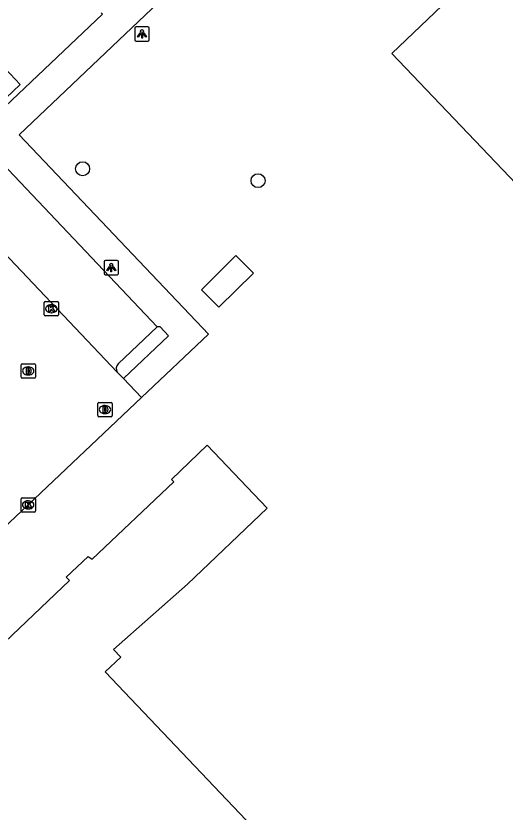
# Model space of a CAD drawing. Extents: x 162532 to 163264, y 381233 to 382042.
# Drawn here: x 163079.3 to 163113.5, y 381337 to 381392.7 of the extents above; entities that cross this region are included whole.
import ezdxf

# ---------------------------------------------------------------- set-up
doc = ezdxf.new("R2010")
doc.units = 0
for name, color, linetype in [('IMGEO_Boom', 7, 'Continuous'), ('IMGEO_Drainageput', 7, 'Continuous'), ('IMGEO_Kolk', 7, 'Continuous'), ('IMGEO_Lage_trafo', 7, 'Continuous'), ('IMGEO_Lichtpunt', 7, 'Continuous'), ('IMGEO_Pand', 7, 'Continuous'), ('IMGEO_Parkeervlak_open', 7, 'Continuous'), ('IMGEO_Rijbaan_lokaal_open', 7, 'Continuous'), ('IMGEO_Voetpad_open', 7, 'Continuous')]:
    doc.layers.add(name, color=color, linetype=linetype)

msp = doc.modelspace()

# ---------------------------------------------------------------- linework, layer by layer
at = {"layer": 'IMGEO_Boom'}
for centre in [(163083.926, 381381.98), (163096.185, 381381.148)]:
    msp.add_circle(centre, 0.489, dxfattribs=at)
at = {"layer": 'IMGEO_Drainageput'}
for p, q in [((163079.622, 381367.422), (163079.622, 381368.274)), ((163079.697, 381368.348), (163080.549, 381368.348)), ((163080.11, 381368.128), (163080.135, 381368.128)), ((163080.623, 381368.274), (163080.623, 381367.422)), ((163080.549, 381367.348), (163079.697, 381367.348)), ((163080.133, 381367.568), (163080.108, 381367.568)), ((163085.061, 381365.651), (163085.913, 381365.651)), ((163084.986, 381364.725), (163084.986, 381365.577)), ((163085.474, 381365.431), (163085.499, 381365.431)), ((163085.987, 381365.577), (163085.987, 381364.725)), ((163085.913, 381364.651), (163085.061, 381364.651)), ((163085.497, 381364.871), (163085.472, 381364.871))]:
    msp.add_line(p, q, dxfattribs=at)
for points in [[(163079.622, 381367.422), (163079.622, 381368.274)], [(163079.697, 381368.348), (163080.549, 381368.348)], [(163079.971, 381368.048), (163079.971, 381367.648), (163080.155, 381367.648)], [(163080.155, 381368.048), (163079.971, 381368.048)], [(163080.095, 381367.958), (163080.095, 381367.739), (163080.125, 381367.739)], [(163080.126, 381367.958), (163080.095, 381367.958)], [(163080.623, 381368.274), (163080.623, 381367.422)], [(163080.549, 381367.348), (163079.697, 381367.348)], [(163085.061, 381365.651), (163085.913, 381365.651)], [(163084.986, 381364.725), (163084.986, 381365.577)], [(163085.335, 381365.351), (163085.335, 381364.951), (163085.519, 381364.951)], [(163085.519, 381365.351), (163085.335, 381365.351)], [(163085.459, 381365.261), (163085.459, 381365.042), (163085.489, 381365.042)], [(163085.49, 381365.261), (163085.459, 381365.261)], [(163085.987, 381365.577), (163085.987, 381364.725)], [(163085.913, 381364.651), (163085.061, 381364.651)]]:
    msp.add_lwpolyline(points, dxfattribs=at)
for centre, radius, start, end in [((163079.699, 381368.272), 0.0765, 91.552, 178.448), ((163079.699, 381368.272), 0.0765, 91.552, 178.448), ((163080.126, 381367.867), 0.0903, 22.3855, 90.2421), ((163080.157, 381367.861), 0.187, 28.2957, 90.7444), ((163079.917, 381367.845), 0.298, 349.6443, 10.9584), ((163080.023, 381367.846), 0.316, 341.5795, 19.167), ((163080.547, 381368.272), 0.0765, 1.552, 88.448), ((163080.547, 381368.272), 0.0765, 1.552, 88.448), ((163079.699, 381367.424), 0.0765, 181.552, 268.448), ((163079.699, 381367.424), 0.0765, 181.552, 268.448), ((163080.13, 381367.825), 0.0868, 266.5243, 336.8568), ((163080.156, 381367.84), 0.192, 269.7339, 330.7954), ((163080.547, 381367.424), 0.0765, 271.552, 358.448), ((163080.547, 381367.424), 0.0765, 271.552, 358.448), ((163085.063, 381365.575), 0.0765, 91.552, 178.448), ((163085.063, 381365.575), 0.0765, 91.552, 178.448), ((163085.911, 381365.575), 0.0765, 1.552, 88.448), ((163085.911, 381365.575), 0.0765, 1.552, 88.448), ((163085.494, 381365.128), 0.0868, 266.5243, 336.8568), ((163085.49, 381365.17), 0.0903, 22.3855, 90.2421), ((163085.521, 381365.164), 0.187, 28.2957, 90.7444), ((163085.52, 381365.143), 0.192, 269.7339, 330.7954), ((163085.281, 381365.148), 0.298, 349.6443, 10.9584), ((163085.387, 381365.149), 0.316, 341.5795, 19.167), ((163085.063, 381364.727), 0.0765, 181.552, 268.448), ((163085.063, 381364.727), 0.0765, 181.552, 268.448), ((163085.911, 381364.727), 0.0765, 271.552, 358.448), ((163085.911, 381364.727), 0.0765, 271.552, 358.448)]:
    msp.add_arc(centre, radius, start, end, dxfattribs=at)
for centre, major_axis, ratio, start_param, end_param in [((163080.109, 381367.848), (-0.387, 0.002), 0.722429, 4.712389, 7.853982), ((163080.134, 381367.848), (-0.39, 0.002), 0.717154, 1.570796, 4.712389), ((163085.473, 381365.151), (-0.387, 0.002), 0.722429, 4.712389, 7.853982), ((163085.498, 381365.151), (-0.39, 0.002), 0.717154, 1.570796, 4.712389)]:
    msp.add_ellipse(centre, major_axis=major_axis, ratio=ratio, start_param=start_param, end_param=end_param, dxfattribs=at)
at = {"layer": 'IMGEO_Kolk'}
for p, q in [((163081.239, 381371.773), (163081.239, 381372.625)), ((163081.314, 381372.699), (163082.166, 381372.699)), ((163081.727, 381372.479), (163081.752, 381372.479)), ((163082.24, 381372.625), (163082.24, 381371.773)), ((163081.75, 381371.919), (163081.725, 381371.919)), ((163082.166, 381371.699), (163081.314, 381371.699)), ((163079.619, 381358.062), (163079.619, 381358.914)), ((163079.694, 381358.988), (163080.546, 381358.988)), ((163080.62, 381358.914), (163080.62, 381358.062)), ((163080.107, 381358.768), (163080.132, 381358.768)), ((163080.546, 381357.988), (163079.694, 381357.988)), ((163080.13, 381358.208), (163080.105, 381358.208))]:
    msp.add_line(p, q, dxfattribs=at)
for points in [[(163081.239, 381371.773), (163081.239, 381372.625)], [(163081.314, 381372.699), (163082.166, 381372.699)], [(163081.56, 381372.399), (163081.683, 381372.399), (163081.683, 381372.248), (163081.813, 381372.399), (163081.977, 381372.399), (163081.831, 381372.248), (163081.984, 381371.999), (163081.832, 381371.999), (163081.747, 381372.163), (163081.683, 381372.096), (163081.683, 381371.999), (163081.56, 381371.999), (163081.56, 381372.399)], [(163082.24, 381372.625), (163082.24, 381371.773)], [(163082.166, 381371.699), (163081.314, 381371.699)], [(163079.619, 381358.062), (163079.619, 381358.914)], [(163079.694, 381358.988), (163080.546, 381358.988)], [(163080.62, 381358.914), (163080.62, 381358.062)], [(163079.94, 381358.688), (163080.063, 381358.688), (163080.063, 381358.537), (163080.193, 381358.688), (163080.357, 381358.688), (163080.211, 381358.537), (163080.364, 381358.288), (163080.212, 381358.288), (163080.127, 381358.452), (163080.063, 381358.385), (163080.063, 381358.288), (163079.94, 381358.288), (163079.94, 381358.688)], [(163080.546, 381357.988), (163079.694, 381357.988)]]:
    msp.add_lwpolyline(points, dxfattribs=at)
for centre, start, end in [((163081.316, 381372.623), 91.552, 178.448), ((163081.316, 381372.623), 91.552, 178.448), ((163082.164, 381372.623), 1.552, 88.448), ((163082.164, 381372.623), 1.552, 88.448), ((163081.316, 381371.775), 181.552, 268.448), ((163081.316, 381371.775), 181.552, 268.448), ((163082.164, 381371.775), 271.552, 358.448), ((163082.164, 381371.775), 271.552, 358.448), ((163079.696, 381358.912), 91.552, 178.448), ((163079.696, 381358.912), 91.552, 178.448), ((163080.544, 381358.912), 1.552, 88.448), ((163080.544, 381358.912), 1.552, 88.448), ((163079.696, 381358.064), 181.552, 268.448), ((163079.696, 381358.064), 181.552, 268.448), ((163080.544, 381358.064), 271.552, 358.448), ((163080.544, 381358.064), 271.552, 358.448)]:
    msp.add_arc(centre, 0.0765, start, end, dxfattribs=at)
for centre, major_axis, ratio, start_param, end_param in [((163081.726, 381372.199), (-0.387, 0.002), 0.722429, 4.712389, 7.853982), ((163081.751, 381372.199), (-0.39, 0.002), 0.717154, 1.570796, 4.712389), ((163080.106, 381358.488), (-0.387, 0.002), 0.722429, 4.712389, 7.853982), ((163080.131, 381358.488), (-0.39, 0.002), 0.717154, 1.570796, 4.712389)]:
    msp.add_ellipse(centre, major_axis=major_axis, ratio=ratio, start_param=start_param, end_param=end_param, dxfattribs=at)
at = {"layer": 'IMGEO_Lage_trafo'}
msp.add_lwpolyline([(163095.86, 381374.693), (163094.623, 381375.922), (163092.226, 381373.525), (163093.446, 381372.304), (163095.86, 381374.693)], dxfattribs=at)
at = {"layer": 'IMGEO_Lichtpunt'}
for p, q in [((163087.576, 381391.807), (163087.576, 381391)), ((163087.576, 381391.807), (163087.576, 381391)), ((163088.478, 381391.902), (163087.67, 381391.902)), ((163088.478, 381391.902), (163087.67, 381391.902)), ((163088.572, 381391), (163088.572, 381391.807)), ((163088.572, 381391), (163088.572, 381391.807)), ((163087.67, 381390.906), (163088.478, 381390.906)), ((163087.67, 381390.906), (163088.478, 381390.906)), ((163085.431, 381375.476), (163085.431, 381374.669)), ((163085.431, 381375.476), (163085.431, 381374.669)), ((163086.333, 381375.571), (163085.525, 381375.571)), ((163086.333, 381375.571), (163085.525, 381375.571)), ((163086.427, 381374.669), (163086.427, 381375.476)), ((163086.427, 381374.669), (163086.427, 381375.476)), ((163085.525, 381374.575), (163086.333, 381374.575)), ((163085.525, 381374.575), (163086.333, 381374.575))]:
    msp.add_line(p, q, dxfattribs=at)
for points in [[(163087.95, 381391.471), (163087.989, 381391.443), (163087.801, 381391.181), (163087.763, 381391.208), (163087.95, 381391.471)], [(163088.052, 381391.423), (163088.099, 381391.423), (163088.099, 381391.101), (163088.052, 381391.101), (163088.052, 381391.423)], [(163088.162, 381391.443), (163088.2, 381391.47), (163088.387, 381391.208), (163088.348, 381391.18), (163088.162, 381391.443)], [(163085.805, 381375.14), (163085.844, 381375.112), (163085.656, 381374.85), (163085.618, 381374.877), (163085.805, 381375.14)], [(163085.907, 381375.092), (163085.954, 381375.092), (163085.954, 381374.77), (163085.907, 381374.77), (163085.907, 381375.092)], [(163086.017, 381375.112), (163086.055, 381375.139), (163086.242, 381374.877), (163086.203, 381374.849), (163086.017, 381375.112)]]:
    msp.add_lwpolyline(points, dxfattribs=at)
for centre in [(163088.075, 381391.605), (163085.93, 381375.274)]:
    msp.add_circle(centre, 0.0994, dxfattribs=at)
for centre, start, end in [((163087.67, 381391.807), 90, 180), ((163087.67, 381391.807), 90, 180), ((163088.478, 381391.807), 0, 90), ((163088.478, 381391.807), 0, 90), ((163087.67, 381391), 180, 270), ((163087.67, 381391), 180, 270), ((163088.478, 381391), 270, 0), ((163088.478, 381391), 270, 360), ((163085.525, 381375.476), 90, 180), ((163085.525, 381375.476), 90, 180), ((163086.333, 381375.476), 0, 90), ((163086.333, 381375.476), 0, 90), ((163085.525, 381374.669), 180, 270), ((163085.525, 381374.669), 180, 270), ((163086.333, 381374.669), 270, 0), ((163086.333, 381374.669), 270, 360)]:
    msp.add_arc(centre, 0.0946, start, end, dxfattribs=at)
at = {"layer": 'IMGEO_Pand'}
for points in [[(163118.113, 381376.847), (163105.536, 381390.045), (163117.586, 381401.557), (163118.432, 381400.682), (163119.026, 381401.25), (163119.677, 381400.579), (163125.692, 381406.328), (163126.413, 381405.58), (163127.817, 381406.91), (163127.091, 381407.669), (163133.217, 381413.531), (163129.439, 381417.272), (163132.859, 381420.537), (163149.687, 381402.867), (163146.418, 381399.717), (163144.302, 381401.867), (163140.47, 381398.215), (163139.214, 381399.532), (163137.737, 381398.329), (163139.173, 381396.918), (163118.113, 381376.847)], [(163077.448, 381390.103), (163079.557, 381387.878), (163078.051, 381386.454), (163075.938, 381388.685), (163077.448, 381390.103)], [(163073.337, 381336.809), (163077.494, 381340.759), (163073.69, 381344.794), (163076.752, 381347.698), (163076.98, 381347.474), (163083, 381353.205), (163082.78, 381353.438), (163084.304, 381354.878), (163084.582, 381354.695), (163090.298, 381360.102), (163090.139, 381360.268), (163092.631, 381362.65), (163096.815, 381358.261), (163091.247, 381352.954), (163086.088, 381348.387), (163086.602, 381347.852), (163085.503, 381346.81)], [(163085.503, 381346.81), (163098.042, 381333.625)]]:
    msp.add_lwpolyline(points, dxfattribs=at)
at = {"layer": 'IMGEO_Parkeervlak_open'}
msp.add_lwpolyline([(163089.13, 381370.926), (163086.4, 381368.34)], dxfattribs=at)
msp.add_arc((163086.711, 381368.023), 0.444, 134.4466, 215.1826, dxfattribs=at)
at = {"layer": 'IMGEO_Rijbaan_lokaal_open'}
for points in [[(163073.761, 381381.017), (163086.348, 381367.767)], [(163086.348, 381367.767), (163086.776, 381367.317)], [(163088.036, 381365.992), (163086.776, 381367.317)], [(163058.294, 381337.784), (163066, 381345.149), (163080.12, 381358.488), (163088.036, 381365.992)]]:
    msp.add_lwpolyline(points, dxfattribs=at)
at = {"layer": 'IMGEO_Voetpad_open'}
for points in [[(163058.801, 381420.628), (163058.749, 381420.683), (163051.544, 381413.821), (163078.037, 381385.91), (163085.304, 381392.789), (163085.216, 381392.882)], [(163088.036, 381365.992), (163092.717, 381370.429), (163079.485, 381384.348), (163094.335, 381398.468)], [(163089.13, 381370.926), (163077.037, 381383.681)], [(163086.776, 381367.317), (163089.938, 381370.295), (163089.342, 381370.92), (163089.13, 381370.926)]]:
    msp.add_lwpolyline(points, dxfattribs=at)

doc.saveas('drawing.dxf')
